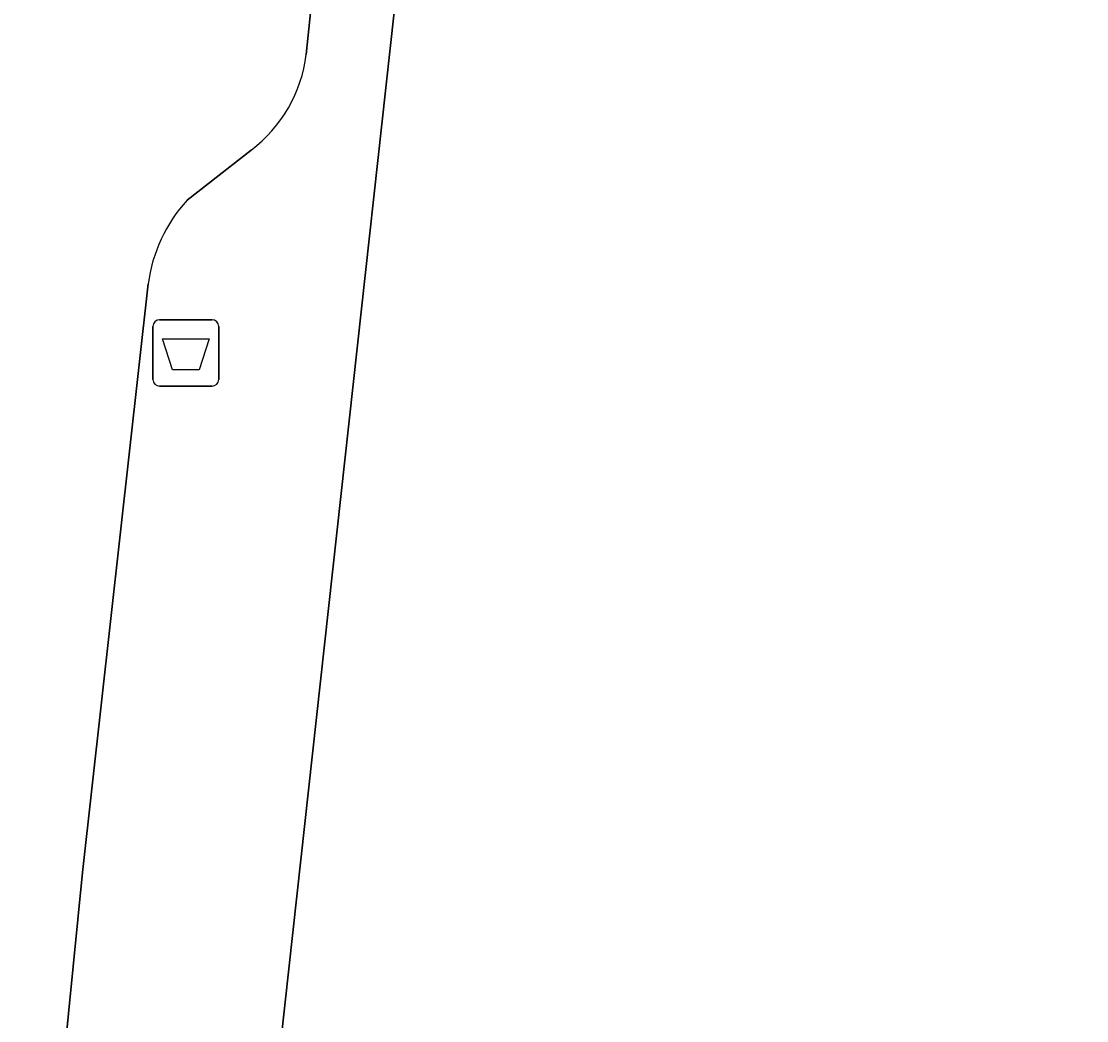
# Model space of a CAD drawing. Extents: x 161928 to 163071, y 386474 to 387428.
# Drawn here: x 162389.8 to 162405.84, y 386770.11 to 386785.15 of the extents above; entities that cross this region are included whole.
import ezdxf

# ---------------------------------------------------------------- set-up
doc = ezdxf.new("R2010")
doc.units = 0
for name, color, linetype in [('IMGEO_Afvalbak', 7, 'Continuous'), ('IMGEO_Pand', 7, 'Continuous'), ('IMGEO_Rijbaan_lokaal_open', 7, 'Continuous'), ('IMGEO_Voetpad_open', 7, 'Continuous')]:
    doc.layers.add(name, color=color, linetype=linetype)

msp = doc.modelspace()

# ---------------------------------------------------------------- linework, layer by layer
at = {"layer": 'IMGEO_Afvalbak'}
for p, q in [((162391.88, 386780.661), (162392.67, 386780.661)), ((162392.67, 386780.661), (162391.88, 386780.661)), ((162391.78, 386779.761), (162391.78, 386780.561)), ((162391.78, 386780.561), (162391.78, 386779.761)), ((162392.77, 386780.561), (162392.77, 386779.761)), ((162392.77, 386779.761), (162392.77, 386780.561)), ((162392.67, 386779.661), (162391.88, 386779.661)), ((162391.88, 386779.661), (162392.67, 386779.661))]:
    msp.add_line(p, q, dxfattribs=at)
msp.add_lwpolyline([(162391.923, 386780.375), (162392.627, 386780.375), (162392.478, 386779.905), (162392.072, 386779.905), (162391.923, 386780.375)], dxfattribs=at)
for centre, start, end in [((162391.88, 386780.561), 90, 180), ((162391.88, 386780.561), 90, 180), ((162392.67, 386780.561), 0, 90), ((162392.67, 386780.561), 360, 90), ((162391.88, 386779.761), 180, 270), ((162391.88, 386779.761), 180, 270), ((162392.67, 386779.761), 270, 0), ((162392.67, 386779.761), 270, 0)]:
    msp.add_arc(centre, 0.1, start, end, dxfattribs=at)
at = {"layer": 'IMGEO_Pand'}
msp.add_lwpolyline([(162466.314, 386814.609), (162464.143, 386814.831), (162463.923, 386814.853), (162444.241, 386816.845), (162444.094, 386815.551), (162429.101, 386817.257), (162428.397, 386811.07), (162398.627, 386814.456), (162394.363, 386775.766), (162393.168, 386764.919), (162444.943, 386759.093), (162450.309, 386758.489), (162467.614, 386756.569), (162467.64, 386756.791), (162468.014, 386759.994), (162470.51, 386759.703), (162471.317, 386766.074), (162468.823, 386766.348), (162469.39, 386771.508), (162459.47, 386772.598), (162460.011, 386777.518), (162462.201, 386777.277), (162462.274, 386777.945)], close=True, dxfattribs=at)
at = {"layer": 'IMGEO_Rijbaan_lokaal_open'}
for points in [[(162394.088, 386784.654), (162394.424, 386787.899), (162397.559, 386815.714)], [(162392.294, 386782.458), (162393.259, 386783.215)], [(162389.797, 386763.043), (162390.717, 386772.343), (162391.707, 386781.199)]]:
    msp.add_lwpolyline(points, dxfattribs=at)
for centre, radius, start, end in [((162391.98, 386784.91), 2.123, 307.0295, 353.0785), ((162394.001, 386780.896), 2.314, 137.5377, 172.4684)]:
    msp.add_arc(centre, radius, start, end, dxfattribs=at)
at = {"layer": 'IMGEO_Voetpad_open'}
for points in [[(162393.168, 386764.919), (162394.363, 386775.766), (162398.627, 386814.456), (162428.397, 386811.07), (162429.101, 386817.257), (162429.556, 386820.996), (162428.297, 386820.095), (162427.417, 386812.392), (162397.559, 386815.714), (162394.424, 386787.899), (162394.088, 386784.654)], [(162393.259, 386783.215), (162392.294, 386782.458)], [(162391.707, 386781.199), (162390.717, 386772.343), (162389.797, 386763.043)]]:
    msp.add_lwpolyline(points, dxfattribs=at)
for centre, radius, start, end in [((162391.98, 386784.91), 2.123, 307.0295, 353.0785), ((162394.001, 386780.896), 2.314, 137.5377, 172.4684)]:
    msp.add_arc(centre, radius, start, end, dxfattribs=at)

doc.saveas('drawing.dxf')
